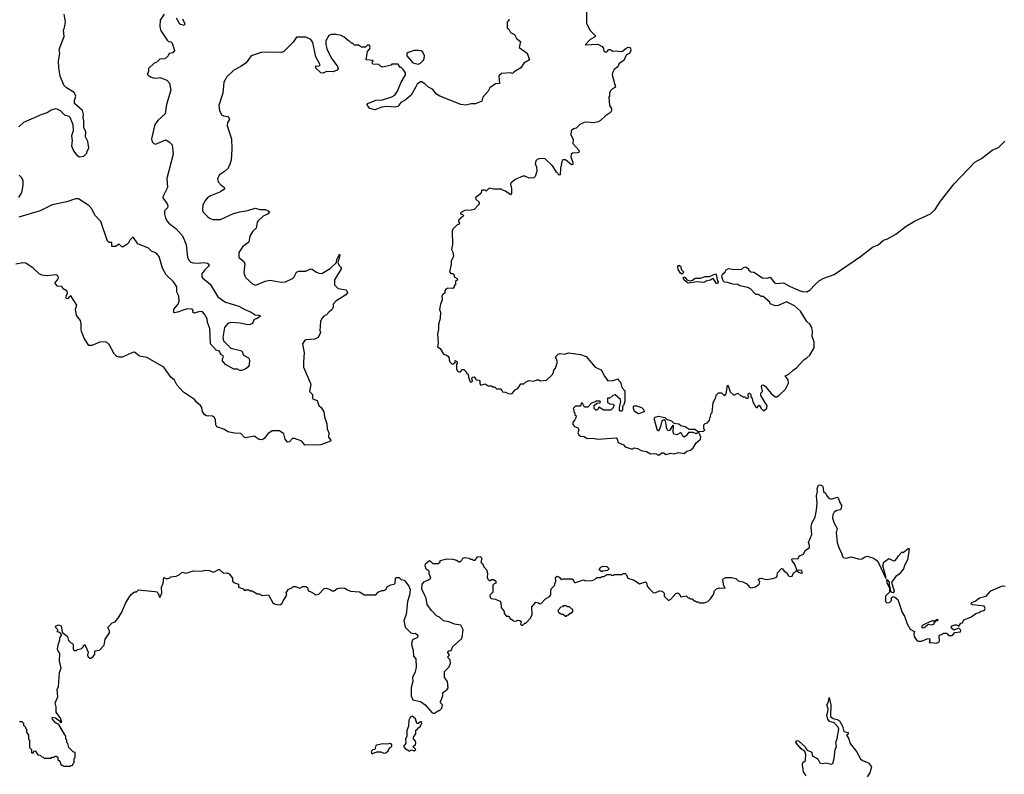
# Model space of a CAD drawing. Extents: x 2240384 to 2404287, y 351326 to 526670.
# Tile 270 of 309: x 2348324 to 2358034, y 448760 to 456200. Entities that reach past the tile are written whole.
import ezdxf

# ---------------------------------------------------------------- set-up
doc = ezdxf.new("R2010")
doc.units = 0

msp = doc.modelspace()

# ---------------------------------------------------------------- linework, layer by layer
at = {"layer": '0CON20XD'}
for points in [[(2353912.5, 456285), (2353912.5, 456165), (2353947, 456097), (2354000, 456045), (2353998.3, 456031.7), (2353950, 456005), (2353901.7, 455951.7), (2354025, 455957.5), (2354066.4, 455936.4), (2354080, 455915), (2354085, 455890), (2354105, 455880), (2354115, 455882.5), (2354135, 455907.5), (2354150, 455905), (2354168.3, 455888.3), (2354205, 455894), (2354245, 455885.5), (2354269.1, 455890.9), (2354305, 455920), (2354325, 455927.5), (2354340, 455925), (2354346.7, 455916.7), (2354350, 455895), (2354345, 455880), (2354334.1, 455865.9), (2354305, 455848.8), (2354282.9, 455797.1), (2354235, 455767.5), (2354223.3, 455735), (2354185, 455707.5), (2354170, 455675), (2354166.7, 455655), (2354200, 455535), (2354170.7, 455519.3), (2354147.5, 455495), (2354140, 455475), (2354140, 455445), (2354132.5, 455435), (2354140, 455355), (2354160, 455325), (2354160, 455305), (2354150, 455285), (2354099.3, 455250.7), (2354050, 455205), (2354027, 455193), (2353985, 455182.5), (2353915, 455188.8), (2353890, 455185), (2353847.5, 455165), (2353810.7, 455129.3), (2353785, 455122.5), (2353762.5, 455105), (2353757.5, 455065), (2353781.7, 455021.7), (2353778.3, 454978.3), (2353837.5, 454915), (2353840, 454895), (2353825, 454887.5), (2353775, 454882.5), (2353762.5, 454875), (2353757.5, 454845), (2353777.5, 454795), (2353778.3, 454771.7), (2353765, 454770), (2353705, 454817.5), (2353685, 454817.5), (2353675, 454810), (2353657.5, 454735), (2353655, 454670), (2353645, 454667.5), (2353616.7, 454695), (2353580, 454755), (2353505, 454827.5), (2353455, 454830), (2353428.3, 454821.7), (2353413, 454807), (2353407.5, 454775), (2353421.7, 454751.7), (2353422.5, 454705), (2353407.5, 454655), (2353395, 454640), (2353347, 454637), (2353305, 454656.7), (2353285, 454657.5), (2353210, 454625), (2353185, 454600), (2353170, 454595), (2353163, 454577), (2353172.5, 454535), (2353172.5, 454485), (2353165, 454472.5), (2353115, 454510), (2353085, 454520), (2353075, 454530), (2352995, 454527.5), (2352955, 454540), (2352925, 454510), (2352915, 454520), (2352881.7, 454518.3), (2352870, 454485), (2352820, 454445), (2352821.7, 454431.7), (2352855, 454400), (2352855, 454380), (2352805, 454330), (2352775, 454322.5), (2352713, 454317), (2352670, 454295), (2352670, 454285), (2352695, 454280), (2352700, 454265), (2352653.3, 454225), (2352650.7, 454210.7), (2352662.5, 454195), (2352657.5, 454185), (2352635, 454173.3), (2352596.7, 454135), (2352587.5, 454115), (2352593.3, 453985), (2352582.5, 453935), (2352596.4, 453906.4), (2352602.5, 453865), (2352578.3, 453821.7), (2352580, 453785), (2352563.8, 453715), (2352575, 453697.5), (2352596.4, 453696.4), (2352610, 453685), (2352610, 453665), (2352639.3, 453649.3), (2352642.5, 453635), (2352623, 453617), (2352620, 453585), (2352610, 453575), (2352610, 453565), (2352595, 453550), (2352545, 453552.5), (2352527, 453543), (2352517.5, 453525), (2352517, 453503), (2352493.6, 453486.4), (2352487.5, 453475), (2352491.7, 453438.3), (2352472.5, 453395), (2352463, 453343), (2352472.5, 453315), (2352470, 453255), (2352452.5, 453195), (2352452.5, 453145), (2352443, 453103), (2352450, 453015), (2352442.5, 452975), (2352469.3, 452959.3), (2352501.7, 452901.7), (2352525, 452896.7), (2352542.5, 452885), (2352557.5, 452865), (2352557.5, 452845), (2352566.7, 452825), (2352585, 452806.7), (2352595, 452802.5), (2352609.3, 452810.7), (2352620, 452825), (2352615, 452840), (2352635, 452830), (2352636.7, 452815), (2352630, 452805), (2352633, 452757), (2352642.5, 452735), (2352655, 452727.5), (2352671.7, 452728.3), (2352685, 452750), (2352705, 452750), (2352730, 452725), (2352731.7, 452711.7), (2352747.5, 452705), (2352750, 452675), (2352765, 452630), (2352781.7, 452628.3), (2352790, 452635), (2352782.5, 452665), (2352793, 452677), (2352805, 452677.5), (2352822.5, 452655), (2352825, 452650), (2352856.4, 452646.4), (2352862.5, 452635), (2352860.7, 452610.7), (2352870, 452595), (2352915, 452610), (2352945, 452590), (2352975, 452590), (2352985, 452580), (2353005, 452580), (2353025, 452560), (2353065, 452560), (2353080, 452545), (2353085, 452530), (2353111.7, 452528.3), (2353143, 452513), (2353165, 452510), (2353180, 452515), (2353210.7, 452549.3), (2353236.4, 452563.6), (2353265, 452610), (2353295, 452610), (2353313, 452627), (2353345, 452642.5), (2353395, 452637.5), (2353425, 452650), (2353445, 452650), (2353455, 452640), (2353520, 452645), (2353575, 452700), (2353587, 452723), (2353590, 452745), (2353607, 452763), (2353627.5, 452825), (2353606.7, 452875), (2353635, 452903.3), (2353655, 452910), (2353695, 452901.2), (2353735, 452913.8), (2353855, 452900), (2353910.7, 452880.7), (2354000, 452775), (2354059.3, 452749.3), (2354092.5, 452685), (2354125, 452640), (2354175, 452642.5), (2354225, 452660), (2354230, 452645), (2354250, 452625), (2354263.3, 452573.3), (2354291.7, 452541.7), (2354292.5, 452435), (2354280, 452395), (2354270, 452385), (2354267, 452353), (2354258.3, 452341.7), (2354245, 452340), (2354240, 452345), (2354240, 452375), (2354252.5, 452435), (2354247.5, 452455), (2354195, 452500), (2354173.9, 452496.1), (2354145, 452470), (2354121.7, 452468.3), (2354120, 452425), (2354143, 452413), (2354178.3, 452408.3), (2354182.5, 452395), (2354176.7, 452373.3), (2354155, 452350), (2354085, 452350), (2354035, 452380), (2354028.3, 452361.7), (2354015, 452350), (2354005, 452350), (2353990, 452365), (2353990, 452395), (2354015, 452420), (2354048.3, 452421.7), (2354050, 452435), (2354045, 452440), (2354005, 452440), (2353998.3, 452431.7), (2353961.7, 452418.3), (2353925, 452380), (2353895, 452380), (2353875, 452420), (2353861.7, 452418.3), (2353855, 452390), (2353805, 452390), (2353782.5, 452365), (2353790, 452355), (2353790, 452335), (2353800, 452325), (2353800, 452305), (2353810, 452295), (2353807.5, 452275), (2353800, 452255), (2353778.3, 452231.7), (2353778.3, 452208.3), (2353795, 452187.5), (2353827.5, 452175), (2353837.5, 452155), (2353827.5, 452125), (2353837, 452107), (2353855, 452093.3), (2353891.7, 452091.7), (2353920.7, 452070.7), (2353975, 452072.5), (2354025, 452063.8), (2354205.8, 452075.8), (2354217.5, 452065), (2354225, 452030), (2354278.3, 452008.3), (2354295, 451990), (2354313, 451983), (2354355, 451970), (2354375, 451970), (2354385, 451977.5), (2354415, 451973.3), (2354454, 451954), (2354505, 451943.8), (2354545, 451921.2), (2354583, 451923), (2354605, 451920), (2354615, 451910), (2354635, 451910), (2354655, 451930), (2354675, 451930), (2354695, 451912.5), (2354745, 451927.5), (2354775, 451920), (2354825, 451932.5), (2354875, 451922.5), (2354903, 451947), (2354940, 451955), (2354965, 451980), (2354993.6, 452026.4), (2355037, 452063), (2355042.5, 452085), (2355023, 452123), (2355015, 452130), (2354995, 452116.2), (2354965, 452128.9), (2354920, 452130), (2354895, 452096.7), (2354875, 452083.3), (2354862.7, 452092.7), (2354847.5, 452125), (2354840, 452125)], [(2348315.2, 455144.8), (2348365, 455188.7), (2348545, 455268.8), (2348595, 455284.5), (2348635, 455311.5), (2348685, 455324.4), (2348724.2, 455305), (2348765, 455260.8), (2348808, 455248), (2348818.5, 455238.5), (2348848.5, 455165), (2348852.7, 455105), (2348834.5, 455054.5), (2348840.8, 455005), (2348836.2, 454955), (2348855, 454907.5), (2348887.5, 454865), (2348915, 454847.5), (2348957, 454853), (2348987.5, 454882.5), (2348988.3, 454901.7), (2349005.8, 454935), (2348995, 455000), (2348973.6, 455043.6), (2348976.7, 455095), (2348956, 455136), (2348957.3, 455202.7), (2348950, 455235), (2348953.8, 455265), (2348943.6, 455303.6), (2348864.4, 455374.4), (2348862.9, 455405), (2348876.2, 455445), (2348862.3, 455482.3), (2348785, 455529.2), (2348760, 455555), (2348723.2, 455643.2), (2348709.5, 455725), (2348708, 455795), (2348718.5, 455865), (2348714.6, 455905), (2348763.5, 456035), (2348754.4, 456095), (2348766.5, 456123.5), (2348774, 456175), (2348763.1, 456255)], [(2349747, 456253), (2349710, 456195), (2349706.7, 456135), (2349713.8, 456095), (2349777, 455997), (2349790, 455985), (2349815, 455980), (2349828.3, 455968.3), (2349850, 455895), (2349835.4, 455874.6), (2349797.5, 455865), (2349787.5, 455845), (2349755, 455812.5), (2349705, 455810), (2349675, 455780), (2349665, 455777.5), (2349645, 455767.5), (2349595, 455720), (2349592.5, 455685), (2349581.7, 455661.7), (2349612.5, 455635), (2349640, 455625), (2349675, 455623.3), (2349705, 455630), (2349775, 455602.5), (2349800, 455575), (2349813.8, 455505), (2349770.8, 455365), (2349758.8, 455271.2), (2349690.2, 455209.8), (2349656, 455165), (2349622.5, 455025), (2349630, 454995), (2349645, 454980), (2349663.6, 454973.6), (2349765, 455016.9), (2349798.8, 454995), (2349826.7, 454965), (2349836.2, 454875), (2349773.8, 454635), (2349782.5, 454545), (2349734.4, 454455), (2349735, 454443.3), (2349778, 454385), (2349785.8, 454365), (2349781.2, 454345), (2349752, 454315), (2349751.4, 454285), (2349762.5, 454247.5), (2349775, 454216.2), (2349793.1, 454193.1), (2349865, 454142.2), (2349929.2, 454069.2), (2349965.4, 453985), (2349977.5, 453855), (2349995, 453824.3), (2350010.8, 453810.8), (2350035, 453801.8), (2350085, 453800.4), (2350137.3, 453807.3), (2350175, 453800), (2350188.3, 453788.3), (2350190, 453775), (2350183.8, 453765), (2350148.6, 453735), (2350120, 453695), (2350120.6, 453665), (2350125, 453654.2), (2350202.5, 453592.5), (2350278.6, 453468.6), (2350355, 453415.8), (2350485, 453376.4), (2350545, 453341.5), (2350605, 453317.5), (2350645, 453290), (2350685, 453288), (2350698.3, 453278.3), (2350665, 453253.3), (2350635, 453243.3), (2350620, 453205), (2350595.7, 453194.3), (2350575, 453190.8), (2350496.9, 453206.9), (2350405, 453215.8), (2350375, 453204.2), (2350344, 453165), (2350325.9, 453065.9), (2350332.5, 453035), (2350405, 452960.6), (2350514.3, 452934.3), (2350530.9, 452890.9), (2350581.2, 452865), (2350591.2, 452845), (2350585.9, 452794.1), (2350569.5, 452770.5), (2350547.5, 452755), (2350515, 452742.5), (2350495, 452742.5), (2350473, 452753), (2350435, 452753.8), (2350355, 452800), (2350324, 452835), (2350324, 452855), (2350333.8, 452875), (2350330, 452885), (2350308.8, 452898.8), (2350295, 452930.8), (2350262.5, 452942.5), (2350205, 453003.3), (2350200, 453155), (2350176.2, 453215), (2350171.7, 453251.7), (2350145, 453296.7), (2350125, 453318), (2350105, 453324), (2350040, 453305), (2350032.5, 453315), (2350033, 453333), (2350025, 453346.7), (2349975, 453348), (2349925, 453334.3), (2349892, 453318), (2349855, 453308.6), (2349842.4, 453312.4), (2349843.5, 453345), (2349886.9, 453395), (2349897.8, 453425), (2349892.2, 453475), (2349872.5, 453515), (2349872.9, 453565), (2349839.1, 453615), (2349767.3, 453685), (2349730.8, 453750.8), (2349697.8, 453865), (2349682.5, 453885), (2349655, 453905.6), (2349625, 453917.1), (2349595, 453945.8), (2349489.5, 453989.5), (2349445, 454054), (2349435, 454052.5), (2349409.1, 454025), (2349395, 453992.5), (2349345, 453958.9), (2349330.5, 453960.5), (2349305, 453985.7), (2349267.5, 453962.5), (2349232.5, 453962.5), (2349231.7, 454001.7), (2349205, 454003.8), (2349191.2, 454015), (2349125, 454210), (2349065, 454272.5), (2349034.1, 454334.1), (2349007, 454367), (2348905, 454432.5), (2348875, 454433.3), (2348790, 454405), (2348644.2, 454375.8), (2348525, 454315.8), (2348315.7, 454254.3)], [(2349928.3, 456208.3), (2349948.8, 456165), (2349951.2, 456155), (2349945, 456143.8), (2349903.3, 456155), (2349870, 456215)], [(2353147.5, 456205), (2353146.7, 456195), (2353130, 456175), (2353131.2, 456121.2), (2353147.9, 456107.9), (2353165, 456073.3), (2353203.9, 456053.9), (2353223.3, 456015), (2353262.5, 455985), (2353250, 455925), (2353329.2, 455869.2), (2353350, 455805), (2353295, 455770), (2353267.5, 455725), (2353200, 455685), (2353185, 455670), (2353165, 455676.7), (2353075, 455670), (2353050, 455645), (2353055, 455570), (2353015, 455567.5), (2352960.7, 455529.3), (2352942.5, 455495), (2352892.5, 455435), (2352882.5, 455395), (2352818.3, 455371.7), (2352775, 455370.8), (2352725, 455356), (2352675, 455364), (2352466.7, 455445), (2352433.3, 455465), (2352394.5, 455514.5), (2352356.2, 455535), (2352319.1, 455569.1), (2352285, 455587.5), (2352275, 455587.5), (2352245, 455563.3), (2352228.1, 455531.9)], [(2352228.1, 455531.9), (2352183.2, 455456.8), (2352125, 455407.5), (2352081.2, 455385), (2352052.5, 455345), (2352025, 455338.8), (2351945, 455344.2), (2351895, 455338), (2351825, 455310.8), (2351777.5, 455325), (2351753.8, 455355), (2351750, 455365), (2351757.5, 455375), (2351835, 455405.8), (2351901.3, 455408.7), (2351995, 455438), (2352022, 455455), (2352051.2, 455495), (2352086.4, 455583.6), (2352127.5, 455655), (2352127, 455677), (2352105, 455710), (2352085, 455730), (2352075, 455730), (2352055, 455760), (2351995, 455760), (2351987, 455753), (2351905, 455732.5), (2351885, 455740), (2351867, 455757), (2351805, 455760), (2351800, 455775), (2351808.3, 455798.3), (2351740, 455805), (2351753, 455887), (2351775, 455910), (2351780, 455925), (2351775, 455950), (2351755, 455950), (2351735, 455930), (2351695, 455930), (2351665, 455950), (2351625, 455950), (2351605, 455970), (2351595, 455970), (2351577, 455987), (2351565, 455990), (2351525, 456027.5), (2351495, 456042.5), (2351445, 456053.3), (2351395, 456052.5), (2351372.5, 456045), (2351343, 455993), (2351343, 455957), (2351353.9, 455913.9), (2351396.7, 455825), (2351458.3, 455738.3), (2351463.3, 455715), (2351455, 455701.2), (2351414.1, 455685.9), (2351350.9, 455689.1), (2351315, 455672), (2351295, 455676.2), (2351245, 455723.3), (2351245, 455746.2), (2351275, 455741.2), (2351286, 455755), (2351243.6, 455833.6), (2351214.1, 455974.1), (2351193.3, 456005), (2351145, 456026.2), (2351054, 456026), (2351021.7, 455978.3), (2350925, 455883.3), (2350905, 455876.7), (2350745, 455881.2), (2350703.9, 455876.1), (2350608, 455842), (2350556, 455775), (2350505, 455739.2), (2350435, 455702), (2350365, 455636.2), (2350337.5, 455585), (2350328.6, 455475), (2350306, 455416), (2350287.9, 455355), (2350292.7, 455305), (2350315, 455263.3), (2350335, 455251.8), (2350378.8, 455245), (2350391.4, 455215), (2350374.5, 455185), (2350370.6, 455155), (2350413.6, 455025), (2350416.6, 454926.6), (2350408.5, 454815), (2350397.7, 454775), (2350378.2, 454735), (2350345, 454702.1), (2350295, 454670.5), (2350275.4, 454635), (2350281.1, 454601.1), (2350309.5, 454569.5), (2350339.7, 454549.7), (2350344, 454535), (2350338, 454525), (2350305, 454503.5), (2350205, 454462.5), (2350176.2, 454445), (2350155, 454420), (2350131.2, 454375), (2350126, 454325), (2350132.7, 454302.7), (2350178.8, 454255), (2350195, 454242), (2350228.8, 454228.8), (2350305, 454231.5), (2350431.1, 454288.9), (2350494, 454304), (2350575, 454318.5), (2350645, 454343.1), (2350695, 454327.8), (2350745, 454327.1), (2350775.4, 454315.4), (2350786, 454305), (2350775, 454287.1), (2350725, 454261.5), (2350675, 454218), (2350666.4, 454203.6), (2350654.7, 454145.3), (2350623.9, 454115), (2350592.3, 454065), (2350584, 454006), (2350522.7, 453965), (2350485.6, 453905), (2350485.8, 453855), (2350530.6, 453820.6), (2350545.3, 453795.3), (2350535.6, 453705), (2350543.6, 453673.6), (2350555, 453656), (2350621.7, 453591.7), (2350652.5, 453582.5), (2350745, 453622.5), (2350795, 453632.9), (2350901.7, 453611.7), (2350945, 453616.1), (2351012.9, 453647.1), (2351031.1, 453665), (2351040, 453685), (2351055, 453709.5), (2351075, 453721.1), (2351145, 453719.6), (2351195, 453742), (2351209.7, 453739.7), (2351243.8, 453715), (2351275, 453701.5), (2351305, 453698.1), (2351385, 453748.1), (2351447.5, 453805), (2351450.6, 453835), (2351477.3, 453887.3), (2351480, 453875), (2351460, 453805), (2351473.3, 453775), (2351495, 453757.5), (2351494.2, 453745), (2351427.8, 453635), (2351426.9, 453585), (2351465, 453548.6), (2351540, 453535), (2351550.8, 453525), (2351555.9, 453505.9), (2351541.7, 453488.3), (2351440, 453425), (2351416.2, 453395), (2351414, 453365), (2351401.7, 453338.3), (2351375, 453320), (2351350.3, 453289.7), (2351323.2, 453276.8), (2351302, 453255), (2351288.8, 453225), (2351282.9, 453135), (2351290, 453115), (2351266.7, 453065), (2351235, 453051.2), (2351146.1, 453043.9), (2351133.3, 453035), (2351113.8, 453005), (2351130, 452915), (2351121.2, 452825), (2351124, 452775), (2351196, 452605), (2351182.9, 452535), (2351212.5, 452505), (2351209.8, 452469.8), (2351215, 452462.5), (2351258.8, 452445), (2351275, 452397.5), (2351297.9, 452377.9), (2351324, 452335), (2351328.1, 452285), (2351354.2, 452215), (2351355.6, 452165), (2351372.9, 452125), (2351370, 452085), (2351391.2, 452055), (2351390, 452045), (2351295, 452007.5), (2351135, 452006.2), (2351105, 452044.3), (2351035, 452071.4), (2351015, 452069.2), (2350985, 452038.8), (2350963.9, 452033.9), (2350942.2, 452065), (2350927.2, 452117.2), (2350887.5, 452145), (2350814.5, 452145.5), (2350771.8, 452118.2), (2350735, 452070.8), (2350715, 452059.2), (2350685, 452061.2), (2350635, 452092.5), (2350555, 452075.8), (2350541.7, 452081.7), (2350505, 452118.6), (2350442.7, 452122.7), (2350375, 452137.1), (2350345, 452160), (2350268.8, 452185), (2350256.7, 452205), (2350255.7, 452255), (2350246.4, 452276.4), (2350225, 452290.6), (2350165, 452294.3), (2350148, 452305), (2350126, 452335), (2350120, 452375), (2350106.7, 452396.7), (2350071.9, 452425), (2350046.2, 452456.2), (2349938.3, 452528.3), (2349875, 452598.8), (2349850, 452645), (2349814.4, 452674.4), (2349746.2, 452775), (2349577.9, 452867.9), (2349505, 452881.2), (2349455, 452920.8), (2349435, 452919.4), (2349392.2, 452897.8), (2349335, 452873.3), (2349305, 452872.5), (2349280.8, 452880.8), (2349255, 452906.2), (2349205, 452998), (2349175, 453022.5), (2349115, 453021.1), (2349035, 452986.4), (2349006.8, 452986.8), (2348958.7, 453058.7), (2348934, 453125), (2348928.8, 453145), (2348931.2, 453205), (2348923.9, 453233.9), (2348883.3, 453283.3), (2348873.8, 453345), (2348885.8, 453385), (2348827, 453477), (2348815, 453472), (2348795, 453449.2), (2348780.6, 453450.6), (2348781.5, 453475), (2348796, 453505), (2348791.9, 453521.9), (2348753.3, 453545), (2348738.8, 453568.8), (2348695, 453573.3), (2348676, 453596), (2348675, 453606), (2348703.5, 453645), (2348705, 453656.7), (2348695, 453677.5), (2348685, 453684.2), (2348595, 453674.4), (2348541.4, 453681.4), (2348515, 453692.9), (2348455, 453751.2), (2348385, 453798.8), (2348355, 453802), (2348285, 453789.2)], [(2352255, 455762.5), (2352275, 455770), (2352303, 455797), (2352312.5, 455815), (2352317.5, 455845), (2352299.3, 455879.3), (2352281.7, 455891.7), (2352255, 455897.5), (2352215, 455897.5), (2352155, 455877.5), (2352140, 455865), (2352140, 455845), (2352200, 455775), (2352255, 455762.5)], [(2354840, 452125), (2354803, 452107), (2354775, 452112.5), (2354768, 452135), (2354770, 452195), (2354765, 452202.5), (2354735.6, 452154.4), (2354715, 452146.7), (2354705.8, 452165.8), (2354692, 452245), (2354675, 452256), (2354656, 452245), (2354642.3, 452187.7), (2354623, 452143), (2354615, 452150), (2354583.9, 452253.9), (2354582.5, 452275), (2354589.3, 452280.7), (2354625, 452291.4), (2354685, 452276.9), (2354702.7, 452262.7), (2354751.4, 452245), (2354775, 452222.5), (2354825, 452214.5), (2354845, 452197.8), (2354885, 452189.6), (2354925, 452163.8), (2354983.3, 452163.3), (2355015, 452140), (2355067, 452143), (2355080, 452155), (2355070, 452165), (2355070, 452205), (2355083, 452217), (2355106.4, 452223.6), (2355127, 452253), (2355143, 452317), (2355151.7, 452328.3), (2355163, 452427), (2355190, 452475), (2355193, 452497), (2355215, 452520), (2355245, 452520), (2355275, 452490), (2355289.3, 452510.7), (2355302.5, 452597.5), (2355315, 452580), (2355331.2, 452531.2), (2355365, 452497.5), (2355405, 452517.5), (2355435, 452490), (2355445, 452490), (2355455, 452480), (2355475, 452480), (2355488.3, 452468.3), (2355501.7, 452468.3), (2355510, 452475), (2355507.5, 452505), (2355515, 452520), (2355521.7, 452518.3), (2355532.5, 452505), (2355533, 452483), (2355546.7, 452465), (2355553, 452433), (2355585, 452380), (2355598.3, 452371.7), (2355600, 452385), (2355615, 452400), (2355636.7, 452365), (2355655, 452346.7), (2355665, 452347.5), (2355690.5, 452369.5), (2355696.1, 452393.9), (2355634.2, 452495), (2355631.2, 452518.8), (2355648.8, 452535), (2355640, 452585), (2355644, 452596), (2355655, 452598.8), (2355675.6, 452585.6), (2355735, 452513.1), (2355775, 452480), (2355789.5, 452480.5), (2355815, 452496.7), (2355875, 452557.5), (2355906.7, 452615), (2355900.7, 452650.7), (2355871.7, 452688.3), (2355910, 452705), (2355950, 452745), (2355983, 452767), (2356057.5, 452845), (2356087.5, 452865), (2356115, 452892.5), (2356160, 452965), (2356160, 453025), (2356138.8, 453075), (2356143.3, 453125), (2356136.2, 453165), (2356117.3, 453197.3), (2356085.9, 453225.9), (2356023.3, 453325), (2355965, 453377.5), (2355885, 453417.5), (2355827, 453393), (2355805, 453382.5), (2355775, 453380), (2355725, 453400), (2355720, 453415), (2355655, 453470), (2355635, 453470), (2355605, 453490), (2355585, 453490), (2355530, 453545), (2355505, 453560), (2355427.2, 453577.2), (2355405, 453587.9), (2355355, 453592.5), (2355305, 453609.5), (2355275, 453611.4), (2355261.8, 453625), (2355248.1, 453665), (2355255, 453692.5), (2355280, 453715), (2355290, 453735), (2355315, 453747.5), (2355365, 453737.5), (2355445, 453740), (2355461.7, 453758.3), (2355485, 453762.5), (2355510, 453745), (2355510, 453735), (2355533, 453713), (2355565, 453710), (2355650, 453655), (2355695, 453652.5), (2355725, 453660), (2355766.4, 453606.4), (2355785, 453600), (2355857, 453607), (2355913.9, 453573.9), (2356005, 453533.3), (2356045, 453520), (2356085, 453516.7), (2356120, 453535), (2356165, 453586.2), (2356212.4, 453627.6), (2356255, 453650.8), (2356355, 453688), (2356615, 453866.2), (2356734.2, 453955.8), (2356788.6, 453981.4), (2356842.5, 454025), (2356881.2, 454038.8), (2356964.1, 454085.9), (2357065, 454163.3), (2357147.5, 454215), (2357305.8, 454284.2), (2357352.3, 454327.7), (2357405, 454410), (2357538.3, 454581.7), (2357742.5, 454795), (2357808.8, 454831.2), (2357915, 454913.8), (2357975, 454938.8), (2358038.8, 455001.2)], [(2348315, 454446.2), (2348344, 454495), (2348358.8, 454565), (2348356.7, 454615), (2348343, 454643), (2348317, 454667)], [(2354855, 453691.2), (2354840.9, 453700.9), (2354815.9, 453735.9), (2354815.8, 453764.2), (2354825, 453780), (2354839.5, 453769.5), (2354850, 453735), (2354870, 453715), (2354865, 453697.5), (2354855, 453691.2)], [(2355205, 453596.2), (2355191.4, 453601.4), (2355165, 453643.3), (2355155, 453646.2), (2355135, 453632.5), (2355100, 453625), (2355071.7, 453608.3), (2355005, 453615.7), (2354915, 453601.1), (2354875, 453630.8), (2354866.2, 453653.8), (2354875, 453663.3), (2354887.1, 453657.1), (2354904.2, 453634.2), (2354935, 453626), (2354957.5, 453632.5), (2354985, 453652), (2355037.3, 453652.7), (2355085, 453666.9), (2355125, 453668), (2355185, 453694.2), (2355195, 453678.8), (2355202.1, 453632.1), (2355211.4, 453615), (2355205, 453596.2)], [(2354425, 452313.8), (2354386.4, 452336.4), (2354376.1, 452366.1), (2354376.2, 452385), (2354385, 452393.8), (2354405, 452394.2), (2354457.2, 452377.2), (2354480, 452355), (2354482.5, 452335), (2354425, 452313.8)], [(2348675, 448940), (2348685, 448940), (2348698.3, 448928.3), (2348700, 448905), (2348718.3, 448888.3), (2348731.7, 448851.7), (2348745, 448850), (2348755, 448840), (2348825, 448840), (2348831.7, 448848.3), (2348848.3, 448851.7), (2348850, 448865), (2348860, 448875), (2348860, 448915), (2348870, 448925), (2348870, 448975), (2348851.7, 448981.7), (2348810, 449025), (2348800, 449065), (2348790, 449075), (2348790, 449095), (2348780, 449105), (2348780, 449135), (2348767.5, 449147.5), (2348710, 449250), (2348677.3, 449267.3), (2348646.2, 449305), (2348643, 449317), (2348648.3, 449321.7), (2348676, 449316), (2348716.7, 449286.7), (2348725, 449270), (2348740, 449275), (2348727.5, 449315), (2348683, 449373), (2348682.5, 449425), (2348672.5, 449465), (2348700, 449525), (2348693.3, 449595), (2348707.5, 449625), (2348717, 449763), (2348732.5, 449805), (2348717.5, 449875), (2348720, 449955), (2348702.5, 449975), (2348697.5, 449995), (2348702.5, 450035), (2348720, 450085), (2348720, 450105), (2348740, 450135), (2348718.3, 450158.3), (2348690, 450165), (2348700, 450175), (2348700, 450185), (2348685, 450200), (2348678.3, 450221.7), (2348705, 450233.3), (2348732.5, 450225), (2348741.7, 450161.7), (2348795, 450120), (2348805, 450080), (2348825, 450060), (2348845, 450050), (2348852.5, 450035), (2348850, 449995), (2348861.7, 449981.7), (2348885, 449980), (2348895, 449990), (2348935, 450000), (2348965, 450040), (2349000, 449965), (2348992, 449935), (2348998.3, 449918.3), (2349015, 449906), (2349025, 449906), (2349049.2, 449920.8), (2349063.3, 449945), (2349063.6, 449976.4), (2349110, 449985), (2349157, 450033), (2349168.3, 450091.7), (2349210, 450155), (2349210, 450175), (2349193, 450207), (2349235, 450252.5), (2349266.1, 450263.9), (2349292.5, 450295), (2349326.7, 450353.3), (2349367.5, 450445), (2349402.5, 450505), (2349427.5, 450535), (2349455, 450560), (2349475, 450560), (2349495, 450577.5), (2349655, 450563.8), (2349675, 450560), (2349685, 450550), (2349705, 450503.3), (2349724.4, 450545), (2349721.5, 450605), (2349740, 450645), (2349745, 450700), (2349775, 450687.5), (2349803.9, 450696.1), (2349815, 450706.7), (2349866.4, 450713.6), (2349895, 450727.5), (2349925, 450752.5), (2349963, 450743), (2350037, 450767), (2350115, 450762.5), (2350155, 450772.5), (2350191.7, 450768.3), (2350235, 450752.5), (2350285, 450780), (2350295, 450780), (2350333, 450743), (2350365, 450747.5), (2350390, 450735), (2350422.5, 450695), (2350423.6, 450663.6), (2350430.7, 450650.7), (2350480, 450635), (2350480, 450605), (2350527, 450587), (2350545, 450570), (2350555, 450580), (2350585, 450580), (2350595, 450570), (2350615, 450570), (2350665, 450540), (2350685, 450540), (2350715, 450522.5), (2350778.3, 450528.3), (2350820.7, 450450.7), (2350835, 450440), (2350875, 450430), (2350895.9, 450434.1), (2350910, 450445), (2350923.8, 450475), (2350953.3, 450515), (2350956.7, 450525), (2350950.7, 450549.3), (2350973.6, 450586.4), (2350995, 450592.5), (2351025, 450612.5), (2351045, 450612.5), (2351085, 450596.7), (2351115, 450612), (2351145, 450611.2), (2351160.7, 450600.7), (2351170, 450570), (2351205, 450556.7), (2351245, 450530), (2351275, 450536.2), (2351327.7, 450592.3), (2351345, 450593.8), (2351385, 450582.5), (2351405, 450570), (2351425, 450570), (2351455, 450592.5), (2351495, 450598.8), (2351530, 450595), (2351555, 450577.5), (2351587, 450567), (2351675, 450557.5), (2351725, 450530), (2351835, 450530), (2351860, 450555), (2351895, 450572.5), (2351915, 450572.5), (2351935, 450582.5), (2351950, 450610), (2351985, 450627.5), (2352016.1, 450633.9), (2352027.5, 450645), (2352030, 450695), (2352035, 450700), (2352065, 450700), (2352085, 450680), (2352115, 450672.5), (2352132.5, 450655), (2352160, 450615), (2352173, 450583), (2352168.8, 450525), (2352148, 450465), (2352136.7, 450335), (2352113.3, 450275), (2352125, 450210), (2352180, 450155), (2352205, 450147.5), (2352225, 450150), (2352251.7, 450131.7), (2352251.7, 450118.3), (2352243, 450107), (2352201.7, 450088.3), (2352190, 450065), (2352187.5, 450035), (2352203.3, 449985), (2352207.5, 449925), (2352229.3, 449899.3), (2352233.6, 449816.4), (2352225, 449770), (2352197.5, 449715), (2352200, 449675), (2352183.3, 449615), (2352183, 449533), (2352200, 449495), (2352275, 449476.2), (2352323.9, 449443.9), (2352390, 449365), (2352405, 449362.5), (2352415, 449363.3), (2352455, 449390), (2352465, 449390), (2352488.3, 449411.7), (2352492.5, 449445), (2352472.5, 449465), (2352472.5, 449475), (2352496.7, 449535), (2352497.5, 449565), (2352537.7, 449592.3), (2352548.3, 449611.7), (2352543.3, 449675), (2352513.3, 449715), (2352512.5, 449725), (2352512.5, 449775), (2352560, 449820), (2352570.8, 449855), (2352569.1, 449889.1), (2352542.5, 449915), (2352562.5, 449935), (2352543, 449967), (2352555, 449977.5), (2352578.3, 449981.7), (2352595, 450020), (2352680, 450095), (2352686.4, 450113.6), (2352697.5, 450185), (2352675, 450230), (2352610.7, 450240.7), (2352555, 450262.5), (2352503, 450273), (2352465, 450310), (2352433.6, 450323.6), (2352383.3, 450375), (2352343.8, 450435), (2352331.2, 450495), (2352318.3, 450521.7), (2352290, 450585), (2352293.3, 450635), (2352315, 450662.5), (2352350, 450675), (2352377.5, 450695), (2352363.3, 450735), (2352361.7, 450761.7), (2352333.9, 450783.9), (2352323.8, 450815), (2352326.4, 450833.6), (2352347.5, 450855), (2352365, 450866.7), (2352379.3, 450859.3), (2352397.5, 450837.5), (2352451.7, 450838.3), (2352470, 450855), (2352471.7, 450868.3), (2352535, 450883.3), (2352595, 450882.5), (2352631.7, 450871.7), (2352665, 450852.5), (2352685, 450870), (2352695, 450890), (2352715, 450897.5), (2352755, 450890), (2352765, 450880), (2352785, 450880), (2352795, 450870), (2352815, 450870), (2352840, 450905), (2352865, 450906.7), (2352881.7, 450891.7), (2352873, 450853), (2352888.3, 450838.3), (2352902.5, 450805), (2352931.7, 450771.7), (2352937.5, 450735), (2352932.5, 450705), (2352940, 450685), (2352955, 450670), (2352965, 450670), (2352975, 450680), (2352995, 450680), (2353020, 450665), (2353020, 450645), (2353001.7, 450638.3), (2352990, 450625), (2352990, 450555), (2352960, 450525), (2352963, 450503), (2352973, 450493), (2353015, 450487.5), (2353058.3, 450468.3), (2353070, 450455), (2353073, 450403), (2353100, 450365), (2353100, 450345), (2353125, 450320), (2353148.3, 450318.3), (2353165, 450290), (2353175, 450290), (2353195, 450272.5), (2353215, 450270), (2353235, 450280), (2353257, 450277), (2353270, 450265), (2353261.7, 450241.7), (2353271.7, 450231.7), (2353285, 450230), (2353305, 450250), (2353315, 450250), (2353361.7, 450298.3), (2353377.5, 450335), (2353375, 450410), (2353415, 450457.5), (2353441.7, 450451.7), (2353455, 450440), (2353465, 450442.5), (2353510.7, 450489.3), (2353545, 450510), (2353561.7, 450528.3), (2353562.5, 450575), (2353568.3, 450591.7), (2353600, 450625), (2353602.5, 450635), (2353612.5, 450665), (2353608.3, 450701.7), (2353625, 450712.5), (2353642.5, 450705), (2353665, 450680), (2353685, 450687.5), (2353777, 450687), (2353795, 450650), (2353805, 450650), (2353885, 450677.5), (2353905, 450667.5), (2353969.3, 450670.7), (2354000, 450685), (2354015, 450700), (2354055, 450700), (2354065, 450710), (2354085, 450710), (2354115, 450730), (2354155, 450730), (2354161.7, 450721.7), (2354175, 450720), (2354185, 450730), (2354265, 450730), (2354275, 450740), (2354295, 450740), (2354307, 450727), (2354320, 450695), (2354385, 450673.3), (2354435, 450637.5), (2354495, 450657.5), (2354506.1, 450646.1), (2354513.3, 450615), (2354526.7, 450595), (2354575, 450550), (2354597, 450553), (2354635, 450570), (2354660, 450565), (2354680, 450545), (2354680, 450515), (2354723.6, 450473.6), (2354745, 450486.7), (2354795, 450541.2), (2354815, 450548.8), (2354828.3, 450538.3), (2354845, 450510), (2354895, 450520), (2354915, 450500), (2354925, 450500), (2354935, 450490), (2354955, 450490), (2354971.7, 450471.7), (2354985, 450470), (2354995, 450460), (2355015, 450460), (2355025, 450450), (2355075, 450450), (2355110, 450465), (2355135, 450490), (2355166.7, 450533.3), (2355175, 450570), (2355195, 450590), (2355225, 450597.5), (2355280, 450595), (2355266.7, 450616.7), (2355257.5, 450675), (2355261.7, 450688.3), (2355288.3, 450701.7), (2355345, 450700), (2355385, 450690), (2355408.3, 450668.3), (2355455, 450657.5), (2355495, 450637.5), (2355520, 450605), (2355535, 450600), (2355581.7, 450608.3), (2355616.4, 450633.6), (2355621.7, 450661.7), (2355610, 450675), (2355610, 450685), (2355618.3, 450691.7), (2355635, 450693.8), (2355685, 450679.2), (2355735, 450687.5), (2355785, 450698.8), (2355794, 450715), (2355795.8, 450745), (2355835, 450788.8), (2355846.4, 450786.4), (2355863.6, 450763.6), (2355887.7, 450747.7), (2355907, 450717), (2355921.7, 450711.7), (2355942.5, 450715), (2355953.6, 450746.4), (2355965, 450750), (2355985, 450770), (2356003, 450753), (2356035, 450744), (2356045, 450750), (2356035, 450768.8), (2356015, 450773.3), (2355990, 450770), (2355966.2, 450835), (2355943, 450863), (2355938.3, 450881.7), (2355955, 450889.2), (2355996.1, 450883.9), (2356012.5, 450915), (2356055, 450931.2), (2356070, 450965), (2356114, 450995), (2356114, 451015), (2356103.8, 451045), (2356135.8, 451124.2), (2356129.5, 451195), (2356135, 451237.5), (2356168.1, 451295), (2356182.9, 451365), (2356188.6, 451435), (2356181.9, 451505), (2356192.3, 451552.3), (2356188.8, 451575), (2356200.7, 451609.3), (2356215, 451613.3), (2356235, 451607.5), (2356245, 451597.5), (2356249.3, 451549.3), (2356271.7, 451531.7), (2356284.2, 451504.2), (2356303.2, 451483.2), (2356325, 451471.2), (2356365, 451485.8)], [(2356365, 451485.8), (2356385, 451493.3), (2356396.1, 451486.1), (2356410.5, 451440.5), (2356426.7, 451415), (2356423.6, 451376.4), (2356414, 451366), (2356380.7, 451359.3), (2356356.2, 451345), (2356342.1, 451317.9), (2356340, 451285), (2356356.5, 451235), (2356384.4, 451185), (2356375.7, 451145), (2356384.3, 451045), (2356404.6, 450985), (2356427.8, 450945), (2356437.1, 450907.1), (2356451.2, 450895), (2356475, 450889.4), (2356525, 450904.2), (2356605, 450880), (2356630, 450885), (2356662.5, 450905), (2356685, 450910), (2356745, 450891.2), (2356775, 450872), (2356794.2, 450845), (2356865, 450690), (2356865, 450710), (2356837.1, 450815), (2356845, 450850), (2356895, 450886.7), (2356935, 450866.7), (2356955, 450866.2), (2356975, 450886.7), (2356988.8, 450915), (2357025, 450952.5), (2357035, 450947.5), (2357085, 450987.5), (2357096.4, 450986.4), (2357092.3, 450957.7), (2357078.8, 450875), (2357050.5, 450819.5), (2357040, 450785), (2356997.7, 450732.3), (2356965, 450711.2), (2356922.5, 450655), (2356946, 450565), (2356939.3, 450550.7), (2356921.7, 450551.7), (2356910, 450575), (2356907, 450607), (2356900, 450615), (2356900, 450655), (2356885, 450672.5), (2356873, 450677), (2356875, 450650), (2356900, 450595), (2356900, 450555), (2356862.5, 450515), (2356863, 450463), (2356875, 450450), (2356900, 450455), (2356920, 450475), (2356921.7, 450498.3), (2356938.3, 450511.7), (2356955, 450507.5), (2356985, 450482.5), (2357026.7, 450355), (2357048.1, 450318.1), (2357075, 450242.5), (2357105, 450192.5), (2357148.3, 450168.3), (2357142.5, 450145), (2357145, 450120), (2357170.7, 450080.7), (2357185, 450072.5), (2357216.4, 450073.6), (2357273, 450097), (2357295, 450100), (2357300, 450075), (2357292.5, 450065), (2357300, 450055), (2357315, 450060), (2357366.5, 450053.5), (2357387.6, 450062.4), (2357395.7, 450075), (2357392.5, 450125), (2357400, 450135), (2357415, 450137.5), (2357435, 450152.5), (2357455, 450152.5), (2357465, 450150), (2357485, 450130), (2357515, 450130), (2357527.5, 450135), (2357545, 450157.5), (2357602.5, 450165), (2357605, 450180), (2357585, 450200), (2357535, 450182.5), (2357510, 450205), (2357517, 450223), (2357545, 450233.3), (2357563, 450233), (2357585, 450220), (2357605, 450250), (2357620, 450255), (2357635.9, 450284.1), (2357705, 450308.8), (2357753, 450347), (2357785, 450354.3), (2357802.4, 450367.6), (2357835, 450376.2), (2357842, 450385), (2357844, 450395), (2357835, 450417.5), (2357725, 450430), (2357708.3, 450438.3), (2357712.5, 450455), (2357745, 450468.6), (2357788.9, 450501.1), (2357853.6, 450516.4), (2357902.5, 450567.5), (2358015, 450618.9), (2358041.2, 450615)], [(2354065, 450757.5), (2354037.5, 450775), (2354050.7, 450799.3), (2354075, 450812.5), (2354115, 450810), (2354137.5, 450785), (2354121.7, 450768.3), (2354075, 450762.5), (2354065, 450757.5)], [(2353715, 450320), (2353721.7, 450328.3), (2353738.3, 450331.7), (2353751.7, 450348.3), (2353765, 450350), (2353780, 450365), (2353780, 450385), (2353765, 450390), (2353745, 450410), (2353725, 450410), (2353715, 450420), (2353685, 450420), (2353678.3, 450411.7), (2353661.7, 450408.3), (2353630, 450375), (2353645, 450350), (2353655, 450350), (2353665, 450340), (2353685, 450340), (2353705, 450320), (2353715, 450320)], [(2357235, 450200), (2357222.5, 450205), (2357223.3, 450225), (2357232.5, 450235), (2357315, 450274), (2357348.3, 450271.7), (2357365, 450286.7), (2357377.5, 450285), (2357375, 450273.3), (2357351.7, 450268.3), (2357332.9, 450237.1), (2357315, 450232), (2357285, 450237.5), (2357245, 450203.3), (2357235, 450200)], [(2356078.8, 448745), (2356053.3, 448785), (2356043.3, 448855), (2356047.5, 448875), (2356072.5, 448895), (2356076.7, 448955), (2356066, 448986), (2356030, 449010), (2355979.5, 449075), (2355985, 449092.5), (2356005, 449090.4), (2356065.6, 449035), (2356078.3, 449011.7), (2356088.6, 448998.6), (2356137.1, 448977.1), (2356140, 448945), (2356193.9, 448913.9), (2356214.3, 448874.3), (2356245, 448867.5), (2356275, 448872.5), (2356325, 448860), (2356343.6, 448866.4), (2356356, 448915), (2356367, 449003), (2356380, 449035), (2356372.5, 449075), (2356386.1, 449113.9), (2356402, 449205), (2356395.7, 449225), (2356355, 449268.9), (2356310, 449280), (2356292.9, 449305), (2356283.3, 449345), (2356294.5, 449375), (2356296.7, 449405), (2356284.5, 449445), (2356300, 449475), (2356305, 449517.5), (2356322.1, 449445), (2356320.7, 449330.7), (2356345, 449311.1), (2356385, 449301.1), (2356408, 449288), (2356438.2, 449235), (2356452.7, 449182.7), (2356495, 449173.3), (2356495, 449156.7), (2356476.7, 449145), (2356497.5, 449115), (2356513.9, 449063.9), (2356577.5, 448985), (2356615, 448912.5), (2356636.4, 448896.4), (2356695, 448872.5), (2356722.5, 448835), (2356707, 448773), (2356680, 448735)], [(2352215, 448990), (2352230, 449005), (2352200, 449035), (2352228.3, 449051.7), (2352230, 449075), (2352227, 449087), (2352208.3, 449108.3), (2352207.5, 449125), (2352231.7, 449158.3), (2352230, 449195), (2352246.4, 449203.6), (2352250, 449215), (2352277.5, 449235), (2352290, 449265), (2352285, 449276.7), (2352275, 449276.7), (2352255, 449260), (2352240, 449260), (2352225.8, 449305.8), (2352195, 449332.5), (2352175, 449320), (2352162.5, 449295), (2352157.5, 449235), (2352143, 449193), (2352142.5, 449135), (2352127.5, 449105), (2352131.7, 449068.3), (2352110, 449035), (2352123.6, 449013.6), (2352165, 448990), (2352175, 448990), (2352185, 449000), (2352215, 448990)], [(2348321.7, 449281.7), (2348345, 449280), (2348360, 449265), (2348360, 449245), (2348380, 449225), (2348380, 449215), (2348390, 449205), (2348390, 449175), (2348410, 449145), (2348410, 449105), (2348420, 449095), (2348420, 449025), (2348440, 449005), (2348441.7, 448971.7), (2348458.3, 448971.7), (2348461.7, 448988.3), (2348475, 448990), (2348501.7, 448951.7), (2348525, 448950), (2348541.7, 448931.7), (2348555, 448930), (2348565, 448920), (2348635, 448920), (2348641.7, 448928.3), (2348665, 448930), (2348675, 448940)], [(2351805, 448964.2), (2351845, 448980), (2351885, 448980.8), (2351915, 448968.6), (2351935, 448972.5), (2351958.3, 448991.7), (2351970, 449020), (2351992.5, 449035), (2351995, 449050), (2351985, 449062.5), (2351945, 449056.2), (2351905, 449059.2), (2351842.3, 449047.7), (2351836.2, 449043.8), (2351826.7, 449003.3), (2351805, 449000), (2351790, 448985), (2351795, 448966.7), (2351805, 448964.2)]]:
    msp.add_lwpolyline(points, dxfattribs=at)

doc.saveas('drawing.dxf')
